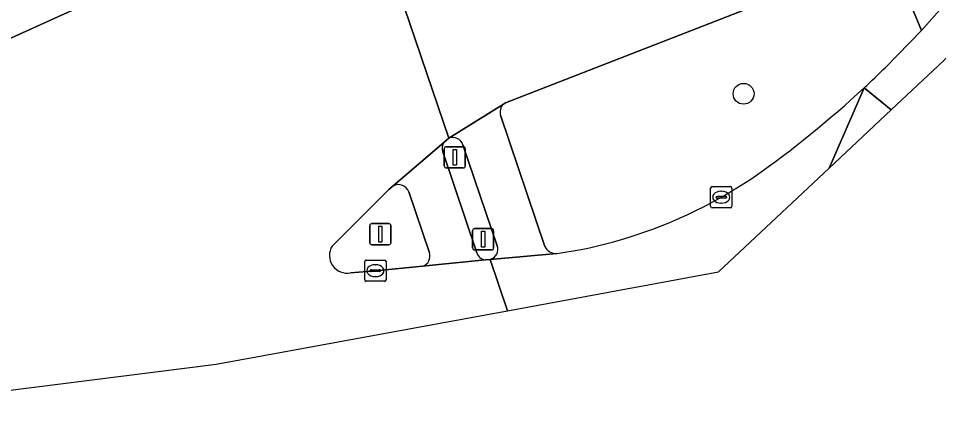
# Model space of a CAD drawing. Extents: x 161087 to 161926, y 382572 to 383873.
# Drawn here: x 161788.94 to 161832.06, y 382578.28 to 382596.88 of the extents above; entities that cross this region are included whole.
import ezdxf

# ---------------------------------------------------------------- set-up
doc = ezdxf.new("R2010")
doc.units = 0
for name, color, linetype in [('IMGEO_Boom', 7, 'Continuous'), ('IMGEO_Fietspad_open', 7, 'Continuous'), ('IMGEO_Kolk', 7, 'Continuous'), ('IMGEO_Lichtmast', 7, 'Continuous'), ('IMGEO_Rijbaan_lokaal_gesloten', 7, 'Continuous'), ('IMGEO_Verkeerseiland_groen', 7, 'Continuous'), ('IMGEO_Verkeerseiland_open', 7, 'Continuous'), ('IMGEO_Verkeersregelinstallatiepaal', 7, 'Continuous'), ('IMGEO_Voetpad_open', 7, 'Continuous')]:
    doc.layers.add(name, color=color, linetype=linetype)

msp = doc.modelspace()

# ---------------------------------------------------------------- linework, layer by layer
at = {"layer": 'IMGEO_Boom'}
msp.add_circle((161822.922, 382593.339), 0.489, dxfattribs=at)
at = {"layer": 'IMGEO_Fietspad_open'}
for points in [[(161808.872, 382591.056), (161806.499, 382589.02)], [(161810.414, 382585.882), (161808.828, 382590.621)], [(161807.238, 382588.736), (161808.197, 382585.881)], [(161807.881, 382585.243), (161810.816, 382585.547)]]:
    msp.add_lwpolyline(points, dxfattribs=at)
for centre, radius, start, end in [((161809.298, 382590.793), 0.5, 148.3089, 200.1395), ((161806.738, 382588.538), 0.538, 21.6087, 116.3474), ((161807.732, 382585.714), 0.494, 287.5142, 19.7876), ((161810.884, 382586.037), 0.494, 198.2444, 262.1445)]:
    msp.add_arc(centre, radius, start, end, dxfattribs=at)
at = {"layer": 'IMGEO_Kolk'}
for p, q in [((161821.374, 382588.06), (161821.374, 382588.912)), ((161821.449, 382588.986), (161822.301, 382588.986)), ((161821.862, 382588.766), (161821.887, 382588.766)), ((161822.375, 382588.912), (161822.375, 382588.06)), ((161821.633, 382588.48), (161821.633, 382588.492)), ((161822.071, 382588.443), (161821.673, 382588.443)), ((161821.676, 382588.529), (161822.074, 382588.529)), ((161822.117, 382588.492), (161822.117, 382588.48)), ((161822.301, 382587.986), (161821.449, 382587.986)), ((161821.885, 382588.206), (161821.86, 382588.206)), ((161805.167, 382584.613), (161805.167, 382585.465)), ((161805.242, 382585.539), (161806.094, 382585.539)), ((161805.655, 382585.319), (161805.68, 382585.319)), ((161806.168, 382585.465), (161806.168, 382584.613)), ((161805.426, 382585.033), (161805.426, 382585.045)), ((161805.864, 382584.996), (161805.466, 382584.996)), ((161805.469, 382585.082), (161805.867, 382585.082)), ((161805.91, 382585.045), (161805.91, 382585.033)), ((161806.094, 382584.539), (161805.242, 382584.539)), ((161805.678, 382584.759), (161805.653, 382584.759))]:
    msp.add_line(p, q, dxfattribs=at)
for points in [[(161821.374, 382588.06), (161821.374, 382588.912)], [(161821.449, 382588.986), (161822.301, 382588.986)], [(161822.375, 382588.912), (161822.375, 382588.06)], [(161822.301, 382587.986), (161821.449, 382587.986)], [(161805.167, 382584.613), (161805.167, 382585.465)], [(161805.242, 382585.539), (161806.094, 382585.539)], [(161806.168, 382585.465), (161806.168, 382584.613)], [(161806.094, 382584.539), (161805.242, 382584.539)]]:
    msp.add_lwpolyline(points, dxfattribs=at)
for centre, radius, start, end in [((161821.451, 382588.91), 0.0765, 91.552, 178.448), ((161821.451, 382588.91), 0.0765, 91.552, 178.448), ((161822.299, 382588.91), 0.0765, 1.552, 88.448), ((161822.299, 382588.91), 0.0765, 1.552, 88.448), ((161821.673, 382588.489), 0.0403, 85.8775, 175.7526), ((161821.67, 382588.479), 0.0366, 178.938, 274.7102), ((161822.074, 382588.486), 0.043, 264.8664, 352.4533), ((161822.078, 382588.491), 0.0386, 1.7309, 96.639), ((161821.451, 382588.062), 0.0765, 181.552, 268.448), ((161821.451, 382588.062), 0.0765, 181.552, 268.448), ((161822.299, 382588.062), 0.0765, 271.552, 358.448), ((161822.299, 382588.062), 0.0765, 271.552, 358.448), ((161805.244, 382585.463), 0.0765, 91.552, 178.448), ((161805.244, 382585.463), 0.0765, 91.552, 178.448), ((161806.092, 382585.463), 0.0765, 1.552, 88.448), ((161806.092, 382585.463), 0.0765, 1.552, 88.448), ((161805.466, 382585.042), 0.0403, 85.8775, 175.7526), ((161805.463, 382585.032), 0.0366, 178.938, 274.7102), ((161805.867, 382585.039), 0.043, 264.8664, 352.4533), ((161805.871, 382585.044), 0.0386, 1.7309, 96.639), ((161805.244, 382584.615), 0.0765, 181.552, 268.448), ((161805.244, 382584.615), 0.0765, 181.552, 268.448), ((161806.092, 382584.615), 0.0765, 271.552, 358.448), ((161806.092, 382584.615), 0.0765, 271.552, 358.448)]:
    msp.add_arc(centre, radius, start, end, dxfattribs=at)
for centre, major_axis, ratio, start_param, end_param in [((161821.861, 382588.486), (-0.387, 0.002), 0.722429, 4.712389, 7.853982), ((161821.886, 382588.486), (-0.39, 0.002), 0.717154, 1.570796, 4.712389), ((161805.654, 382585.039), (-0.387, 0.002), 0.722429, 4.712389, 7.853982), ((161805.679, 382585.039), (-0.39, 0.002), 0.717154, 1.570796, 4.712389)]:
    msp.add_ellipse(centre, major_axis=major_axis, ratio=ratio, start_param=start_param, end_param=end_param, dxfattribs=at)
at = {"layer": 'IMGEO_Lichtmast'}
for p, q in [((161805.402, 382586.352), (161805.402, 382587.152)), ((161805.402, 382587.152), (161805.402, 382586.352)), ((161805.502, 382587.252), (161806.292, 382587.252)), ((161806.292, 382587.252), (161805.502, 382587.252)), ((161806.392, 382587.152), (161806.392, 382586.352)), ((161806.392, 382586.352), (161806.392, 382587.152)), ((161806.292, 382586.252), (161805.502, 382586.252)), ((161805.502, 382586.252), (161806.292, 382586.252))]:
    msp.add_line(p, q, dxfattribs=at)
msp.add_lwpolyline([(161805.822, 382587.127), (161805.972, 382587.127), (161805.972, 382586.377), (161805.822, 382586.377), (161805.822, 382587.127)], dxfattribs=at)
for centre, start, end in [((161805.502, 382587.152), 90, 180), ((161805.502, 382587.152), 90, 180), ((161806.292, 382587.152), 0, 90), ((161806.292, 382587.152), 360, 90), ((161805.502, 382586.352), 180, 270), ((161805.502, 382586.352), 180, 270), ((161806.292, 382586.352), 270, 0), ((161806.292, 382586.352), 270, 0)]:
    msp.add_arc(centre, 0.1, start, end, dxfattribs=at)
at = {"layer": 'IMGEO_Rijbaan_lokaal_gesloten'}
for points in [[(161835.502, 382612.668), (161834.599, 382612.271), (161831.642, 382611.116), (161831.322, 382610.991), (161830.596, 382610.702), (161809.653, 382602.588), (161808.62, 382602.163), (161805.714, 382601.257), (161809.107, 382591.258), (161811.663, 382592.851), (161811.765, 382592.915), (161829.763, 382599.94), (161834.055, 382601.69)], [(161803.641, 382586.196), (161806.295, 382588.845), (161806.499, 382589.02), (161808.872, 382591.056), (161809.005, 382591.17), (161809.107, 382591.258), (161805.714, 382601.257)], [(161803.935, 382600.82), (161792.946, 382597.64), (161791.438, 382597.25), (161781.623, 382592.808), (161781.473, 382592.719), (161781.366, 382592.68), (161778.48, 382591.628)], [(161834.027, 382596.507), (161832.48, 382597.686), (161831.256, 382596.303), (161829.575, 382594.578)], [(161781.623, 382592.808), (161791.438, 382597.25)], [(161828.568, 382593.617), (161829.846, 382592.581), (161834.027, 382596.507)], [(161826.931, 382589.844), (161828.568, 382593.617)], [(161826.931, 382589.844), (161829.846, 382592.581), (161828.568, 382593.617), (161826.931, 382589.844)], [(161814.167, 382585.842), (161811.052, 382585.571), (161811.86, 382583.162), (161821.754, 382584.984), (161826.931, 382589.844)], [(161779.525, 382578.285), (161798.207, 382580.647), (161811.86, 382583.162), (161811.052, 382585.571), (161810.816, 382585.547), (161807.881, 382585.243), (161805.668, 382585.038), (161804.498, 382584.932)]]:
    msp.add_lwpolyline(points, dxfattribs=at)
for centre, radius, start, end in [((161795.282, 382629.504), 48.947, 312.8463, 314.4757), ((161794.779, 382630.018), 49.666, 305.2063, 312.8683), ((161810.766, 382608.152), 22.587, 294.3938, 304.0491), ((161811.13, 382607.17), 21.543, 278.1055, 294.593), ((161804.349, 382585.754), 0.835, 148.0006, 280.2745)]:
    msp.add_arc(centre, radius, start, end, dxfattribs=at)
at = {"layer": 'IMGEO_Verkeerseiland_groen'}
for points in [[(161829.575, 382594.578), (161831.256, 382596.303), (161829.763, 382599.94), (161811.765, 382592.915), (161811.663, 382592.851)], [(161811.537, 382592.331), (161813.6, 382586.17)]]:
    msp.add_lwpolyline(points, dxfattribs=at)
for centre, radius, start, end in [((161795.282, 382629.504), 48.947, 312.8463, 314.4757), ((161794.779, 382630.018), 49.666, 305.2063, 312.8683), ((161812.007, 382592.492), 0.497, 133.8298, 198.9289), ((161810.766, 382608.152), 22.587, 294.3938, 304.0491), ((161811.13, 382607.17), 21.543, 278.1055, 294.593), ((161814.151, 382586.468), 0.626, 208.3987, 271.504)]:
    msp.add_arc(centre, radius, start, end, dxfattribs=at)
at = {"layer": 'IMGEO_Verkeerseiland_open'}
for points in [[(161834.055, 382601.69), (161829.763, 382599.94), (161831.256, 382596.303), (161832.48, 382597.686), (161832.99, 382598.262), (161833.833, 382599.162), (161834.916, 382600.577)], [(161809.107, 382591.258), (161809.005, 382591.17), (161808.872, 382591.056)], [(161811.379, 382586.203), (161809.77, 382590.947)], [(161808.828, 382590.621), (161810.414, 382585.882)], [(161806.499, 382589.02), (161806.295, 382588.845), (161803.641, 382586.196)], [(161808.197, 382585.881), (161807.238, 382588.736)], [(161810.816, 382585.547), (161811.052, 382585.571)], [(161804.498, 382584.932), (161805.668, 382585.038), (161807.881, 382585.243)]]:
    msp.add_lwpolyline(points, dxfattribs=at)
for centre, radius, start, end in [((161809.298, 382590.793), 0.5, 148.3089, 200.1395), ((161809.291, 382590.788), 0.505, 18.3859, 111.3534), ((161806.738, 382588.538), 0.538, 21.6087, 116.3474), ((161804.349, 382585.754), 0.835, 148.0006, 280.2745), ((161810.931, 382586.034), 0.479, 284.6633, 20.6222), ((161807.732, 382585.714), 0.494, 287.5142, 19.7876), ((161810.884, 382586.037), 0.494, 198.2444, 262.1445)]:
    msp.add_arc(centre, radius, start, end, dxfattribs=at)
at = {"layer": 'IMGEO_Verkeersregelinstallatiepaal'}
for p, q in [((161808.891, 382589.957), (161808.891, 382590.757)), ((161808.891, 382590.757), (161808.891, 382589.957)), ((161808.991, 382590.857), (161809.781, 382590.857)), ((161809.781, 382590.857), (161808.991, 382590.857)), ((161809.881, 382590.757), (161809.881, 382589.957)), ((161809.881, 382589.957), (161809.881, 382590.757)), ((161809.781, 382589.857), (161808.991, 382589.857)), ((161808.991, 382589.857), (161809.781, 382589.857)), ((161810.219, 382586.111), (161810.219, 382586.911)), ((161810.219, 382586.911), (161810.219, 382586.111)), ((161810.319, 382587.011), (161811.109, 382587.011)), ((161811.109, 382587.011), (161810.319, 382587.011)), ((161811.209, 382586.911), (161811.209, 382586.111)), ((161811.209, 382586.111), (161811.209, 382586.911)), ((161811.109, 382586.011), (161810.319, 382586.011)), ((161810.319, 382586.011), (161811.109, 382586.011))]:
    msp.add_line(p, q, dxfattribs=at)
for points in [[(161809.311, 382590.732), (161809.461, 382590.732), (161809.461, 382589.982), (161809.311, 382589.982), (161809.311, 382590.732)], [(161810.639, 382586.886), (161810.789, 382586.886), (161810.789, 382586.136), (161810.639, 382586.136), (161810.639, 382586.886)]]:
    msp.add_lwpolyline(points, dxfattribs=at)
for centre, start, end in [((161808.991, 382590.757), 90, 180), ((161808.991, 382590.757), 90, 180), ((161809.781, 382590.757), 0, 90), ((161809.781, 382590.757), 360, 90), ((161808.991, 382589.957), 180, 270), ((161808.991, 382589.957), 180, 270), ((161809.781, 382589.957), 270, 0), ((161809.781, 382589.957), 270, 0), ((161810.319, 382586.911), 90, 180), ((161810.319, 382586.911), 90, 180), ((161811.109, 382586.911), 0, 90), ((161811.109, 382586.911), 360, 90), ((161810.319, 382586.111), 180, 270), ((161810.319, 382586.111), 180, 270), ((161811.109, 382586.111), 270, 0), ((161811.109, 382586.111), 270, 0)]:
    msp.add_arc(centre, 0.1, start, end, dxfattribs=at)
at = {"layer": 'IMGEO_Voetpad_open'}
for points in [[(161811.663, 382592.851), (161809.107, 382591.258)], [(161813.6, 382586.17), (161811.537, 382592.331)], [(161809.77, 382590.947), (161811.379, 382586.203)], [(161811.052, 382585.571), (161814.167, 382585.842)]]:
    msp.add_lwpolyline(points, dxfattribs=at)
for centre, radius, start, end in [((161812.007, 382592.492), 0.497, 133.8298, 198.9289), ((161809.291, 382590.788), 0.505, 18.3859, 111.3534), ((161810.931, 382586.034), 0.479, 284.6633, 20.6222), ((161814.151, 382586.468), 0.626, 208.3987, 271.504)]:
    msp.add_arc(centre, radius, start, end, dxfattribs=at)

doc.saveas('drawing.dxf')
